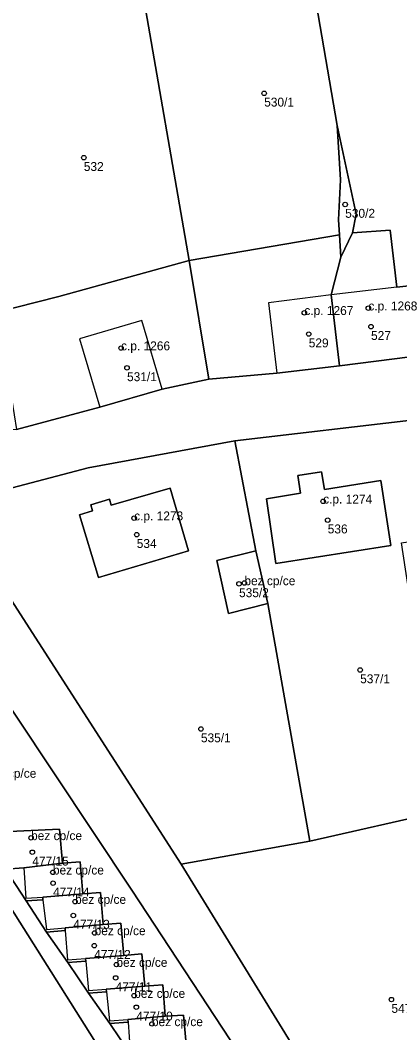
# Model space of a CAD drawing. Extents: x -878211 to -870363, y -1058464 to -1052522.
# Drawn here: x -874320.9 to -874278.3, y -1056539.1 to -1056425.6 of the extents above; entities that cross this region are included whole.
import ezdxf

# ---------------------------------------------------------------- set-up
doc = ezdxf.new("R2010")
doc.units = 0
for name, color, linetype in [('Vrstva 50', 7, 'Continuous'), ('Vrstva 51', 7, 'Continuous'), ('Vrstva 52', 7, 'Continuous')]:
    doc.layers.add(name, color=color, linetype=linetype)

msp = doc.modelspace()

# ---------------------------------------------------------------- linework, layer by layer
at = {"layer": 'Vrstva 50'}
for centre in [(-874293.51, -1056433.77994), (-874313.75, -1056440.99994), (-874284.42, -1056446.24994), (-874289, -1056458.38994), (-874281.82, -1056457.87994), (-874288.51, -1056460.77994), (-874281.52, -1056459.94994), (-874309.57, -1056462.34994), (-874308.9, -1056464.56994), (-874286.89, -1056479.52994), (-874308.1, -1056481.41994), (-874286.38, -1056481.63994), (-874307.81, -1056483.26994), (-874296.33, -1056488.78994), (-874295.73, -1056488.68994), (-874282.74, -1056498.43994), (-874300.61, -1056505.05994), (-874319.67, -1056517.26994), (-874319.53, -1056518.87994), (-874317.22, -1056521.12994), (-874317.2, -1056522.34994), (-874314.73, -1056524.41994), (-874314.93, -1056525.96994), (-874312.54, -1056527.92994), (-874312.58, -1056529.34994), (-874310.09, -1056531.47994), (-874310.18, -1056532.96994), (-874308.1, -1056534.95994), (-874279.23, -1056535.39994), (-874307.86, -1056536.25994), (-874306.11, -1056538.12994)]:
    msp.add_circle(centre, 0.25, dxfattribs=at)
at = {"layer": 'Vrstva 51'}
for points in [[(-874285.32, -1056437.38), (-874283.19, -1056447.35), (-874283.6, -1056449.41), (-874279.38, -1056449.12), (-874278.64, -1056455.53), (-874273.97, -1056454.98), (-874273.03, -1056462.79), (-874265.57, -1056461.73), (-874269.29, -1056411.59), (-874276.32, -1056412.34), (-874281.31, -1056413.21), (-874288.94, -1056416.24)], [(-874285.17, -1056447.96), (-874284.95, -1056443.5), (-874285.32, -1056437.38), (-874288.94, -1056416.24), (-874307.26, -1056421.69), (-874301.92, -1056452.52), (-874285.06, -1056449.66)], [(-874307.26, -1056421.69), (-874328.21, -1056423.41), (-874322.92, -1056455.59), (-874323.82, -1056455.82), (-874323.42, -1056458.31), (-874321.4, -1056457.79), (-874316.56, -1056456.56), (-874301.92, -1056452.52)], [(-874284.9, -1056452.15), (-874283.6, -1056449.41), (-874283.19, -1056447.35), (-874285.32, -1056437.38), (-874284.95, -1056443.5), (-874285.17, -1056447.96), (-874285.06, -1056449.66)], [(-874284.9, -1056452.15), (-874286, -1056456.39), (-874285.05, -1056464.33), (-874273.03, -1056462.79), (-874273.97, -1056454.98), (-874278.64, -1056455.53), (-874279.38, -1056449.12), (-874283.6, -1056449.41)], [(-874284.9, -1056452.15), (-874285.06, -1056449.66), (-874301.92, -1056452.52), (-874299.71, -1056465.83), (-874292.09, -1056465.18), (-874285.05, -1056464.33), (-874286, -1056456.39)], [(-874321.4, -1056457.79), (-874323.42, -1056458.31), (-874321.3, -1056471.47), (-874311.94, -1056468.99), (-874304.96, -1056466.94), (-874299.71, -1056465.83), (-874301.92, -1056452.52), (-874316.56, -1056456.56)], [(-874276.6, -1056494), (-874278.1, -1056484.17), (-874273.86, -1056483.53), (-874275.15, -1056476.36), (-874276.36, -1056470.37), (-874296.79, -1056472.76), (-874294.43, -1056485.09), (-874293.11, -1056491), (-874288.39, -1056517.65), (-874273.55, -1056514.26), (-874268.01, -1056512.9), (-874272.05, -1056493.33)], [(-874297.52, -1056492.1), (-874298.81, -1056486.15), (-874294.43, -1056485.09), (-874296.79, -1056472.76), (-874313.25, -1056475.76), (-874328.23, -1056479.69), (-874326.64, -1056483.24), (-874302.81, -1056520.2), (-874288.39, -1056517.65), (-874293.11, -1056491)], [(-874280.42, -1056477.18), (-874286.75, -1056478.2), (-874287.06, -1056476.23), (-874289.75, -1056476.65), (-874289.44, -1056478.62), (-874293.24, -1056479.25), (-874292.19, -1056486.52), (-874279.3, -1056484.47)], [(-874280.42, -1056477.18), (-874279.3, -1056484.47), (-874292.19, -1056486.52), (-874293.24, -1056479.25), (-874289.44, -1056478.62), (-874289.75, -1056476.65), (-874287.06, -1056476.23), (-874286.75, -1056478.2)], [(-874314.23, -1056481.04), (-874312.12, -1056488.07), (-874301.99, -1056485.09), (-874304.05, -1056478.05), (-874310.68, -1056479.98), (-874310.86, -1056479.3), (-874312.98, -1056479.94), (-874312.79, -1056480.6)], [(-874314.23, -1056481.04), (-874312.79, -1056480.6), (-874312.98, -1056479.94), (-874310.86, -1056479.3), (-874310.68, -1056479.98), (-874304.05, -1056478.05), (-874301.99, -1056485.09), (-874312.12, -1056488.07)], [(-874294.43, -1056485.09), (-874298.81, -1056486.15), (-874297.52, -1056492.1), (-874293.11, -1056491)], [(-874271.27, -1056564.06), (-874271.86, -1056562.49), (-874272.17, -1056562.59), (-874274.2, -1056556.7), (-874274.34, -1056556.7), (-874275.7, -1056552.64), (-874265.35, -1056549.02), (-874263.86, -1056553.37), (-874265.09, -1056548.95), (-874273.55, -1056514.26), (-874288.39, -1056517.65), (-874302.81, -1056520.2), (-874281.34, -1056555.14), (-874274.54, -1056564.3)], [(-874316.13, -1056520.09), (-874316.48, -1056516.31), (-874322.88, -1056516.61), (-874324.72, -1056516.73), (-874322.55, -1056520.79), (-874320.47, -1056520.64)], [(-874320.47, -1056520.64), (-874322.55, -1056520.79), (-874320.23, -1056524.33), (-874318.35, -1056524.2), (-874318.35, -1056523.91), (-874313.86, -1056523.55), (-874314.15, -1056519.95), (-874316.13, -1056520.09)], [(-874320.23, -1056524.33), (-874317.92, -1056527.83), (-874315.83, -1056527.67), (-874315.85, -1056527.37), (-874311.58, -1056526.99), (-874311.88, -1056523.38), (-874313.86, -1056523.55), (-874318.35, -1056523.91), (-874318.35, -1056524.2)], [(-874315.85, -1056527.37), (-874315.83, -1056527.67), (-874317.92, -1056527.83), (-874315.55, -1056531.25), (-874313.54, -1056531.1), (-874313.56, -1056530.8), (-874309.25, -1056530.44), (-874309.58, -1056526.83), (-874311.58, -1056526.99)], [(-874313.54, -1056531.1), (-874315.55, -1056531.25), (-874313.21, -1056534.69), (-874311.21, -1056534.54), (-874311.23, -1056534.25), (-874306.9, -1056533.88), (-874307.25, -1056530.29), (-874309.25, -1056530.44), (-874313.56, -1056530.8)], [(-874306.9, -1056533.88), (-874311.23, -1056534.25), (-874311.21, -1056534.54), (-874313.21, -1056534.69), (-874310.84, -1056538.07), (-874308.79, -1056537.93), (-874308.81, -1056537.63), (-874304.61, -1056537.26), (-874304.88, -1056533.75)], [(-874308.79, -1056537.93), (-874310.84, -1056538.07), (-874308.51, -1056541.53), (-874306.54, -1056541.45), (-874306.55, -1056541.15), (-874302.23, -1056540.78), (-874302.55, -1056537.15), (-874304.61, -1056537.26), (-874308.81, -1056537.63)]]:
    msp.add_lwpolyline(points, close=True, dxfattribs=at)
for points in [[(-874374.27, -1056421.51), (-874364.19, -1056438.09), (-874334.57, -1056483.76), (-874308.37, -1056523.13), (-874269.31, -1056582.53)], [(-874274.54, -1056564.3), (-874281.34, -1056555.14), (-874302.81, -1056520.2), (-874326.64, -1056483.24), (-874328.23, -1056479.69), (-874334.9, -1056469.3), (-874347.77, -1056449.81), (-874358.83, -1056429.38), (-874355.4, -1056424.52)], [(-874269.31, -1056582.53), (-874308.37, -1056523.13), (-874334.57, -1056483.76), (-874364.19, -1056438.09), (-874370.01, -1056432.66), (-874371.12, -1056433.98), (-874373.43, -1056437.7), (-874374.51, -1056440.86), (-874365.05, -1056457.11), (-874357.66, -1056452.3), (-874349.38, -1056465.01), (-874349.37, -1056465.41), (-874354.76, -1056465.71), (-874356.24, -1056463.46), (-874359.52, -1056465.6), (-874291.5, -1056573.37), (-874282.53, -1056587.29), (-874281.7, -1056588.08), (-874280.88, -1056588.76), (-874279.96, -1056589.37), (-874279, -1056589.96), (-874278.23, -1056590.45)], [(-874273.03, -1056462.79), (-874285.05, -1056464.33), (-874292.09, -1056465.18), (-874299.71, -1056465.83), (-874304.96, -1056466.94), (-874311.94, -1056468.99), (-874321.3, -1056471.47), (-874331.21, -1056471.74), (-874334.9, -1056469.3), (-874328.23, -1056479.69), (-874313.25, -1056475.76), (-874296.79, -1056472.76), (-874276.36, -1056470.37)], [(-874278.23, -1056590.45), (-874279, -1056589.96), (-874279.96, -1056589.37), (-874280.88, -1056588.76), (-874281.7, -1056588.08), (-874282.53, -1056587.29), (-874291.5, -1056573.37), (-874359.52, -1056465.6)], [(-874308.51, -1056541.53), (-874310.84, -1056538.07), (-874313.21, -1056534.69), (-874315.55, -1056531.25), (-874317.92, -1056527.83), (-874320.23, -1056524.33), (-874322.55, -1056520.79), (-874324.72, -1056516.73), (-874322.88, -1056516.61), (-874316.48, -1056516.31), (-874316.13, -1056520.09), (-874314.15, -1056519.95), (-874313.86, -1056523.55), (-874311.88, -1056523.38), (-874311.58, -1056526.99), (-874309.58, -1056526.83), (-874309.25, -1056530.44), (-874307.25, -1056530.29), (-874306.9, -1056533.88), (-874304.88, -1056533.75), (-874304.61, -1056537.26), (-874302.55, -1056537.15), (-874302.23, -1056540.78)]]:
    msp.add_lwpolyline(points, dxfattribs=at)
at = {"layer": 'Vrstva 52'}
for points in [[(-874286, -1056456.39), (-874285.05, -1056464.33), (-874273.03, -1056462.79), (-874273.97, -1056454.98), (-874278.64, -1056455.53)], [(-874293.04, -1056457.26), (-874292.09, -1056465.18), (-874285.05, -1056464.33), (-874286, -1056456.39)], [(-874314.23, -1056461.33), (-874311.94, -1056468.99), (-874304.96, -1056466.94), (-874307.24, -1056459.26)], [(-874293.24, -1056479.25), (-874292.19, -1056486.52), (-874279.3, -1056484.47), (-874280.42, -1056477.18), (-874286.75, -1056478.2), (-874287.06, -1056476.23), (-874289.75, -1056476.65), (-874289.44, -1056478.62)], [(-874314.23, -1056481.04), (-874312.12, -1056488.07), (-874301.99, -1056485.09), (-874304.05, -1056478.05), (-874310.68, -1056479.98), (-874310.86, -1056479.3), (-874312.98, -1056479.94), (-874312.79, -1056480.6)], [(-874298.81, -1056486.15), (-874297.52, -1056492.1), (-874293.11, -1056491), (-874294.43, -1056485.09)], [(-874322.88, -1056516.61), (-874322.55, -1056520.79), (-874320.47, -1056520.64), (-874316.13, -1056520.09), (-874316.48, -1056516.31)], [(-874316.13, -1056520.09), (-874320.47, -1056520.64), (-874320.25, -1056524.04), (-874318.35, -1056523.91), (-874313.86, -1056523.55), (-874314.15, -1056519.95)], [(-874318.35, -1056523.91), (-874318.35, -1056524.2), (-874317.95, -1056527.53), (-874315.85, -1056527.37), (-874311.58, -1056526.99), (-874311.88, -1056523.38), (-874313.86, -1056523.55)], [(-874311.58, -1056526.99), (-874315.85, -1056527.37), (-874315.83, -1056527.67), (-874315.58, -1056530.95), (-874313.56, -1056530.8), (-874309.25, -1056530.44), (-874309.58, -1056526.83)], [(-874313.56, -1056530.8), (-874313.54, -1056531.1), (-874313.24, -1056534.39), (-874311.23, -1056534.25), (-874306.9, -1056533.88), (-874307.25, -1056530.29), (-874309.25, -1056530.44)], [(-874311.23, -1056534.25), (-874311.21, -1056534.54), (-874310.87, -1056537.78), (-874308.81, -1056537.63), (-874304.61, -1056537.26), (-874304.88, -1056533.75), (-874306.9, -1056533.88)], [(-874308.79, -1056537.93), (-874308.53, -1056541.23), (-874306.55, -1056541.15), (-874302.23, -1056540.78), (-874302.55, -1056537.15), (-874304.61, -1056537.26), (-874308.81, -1056537.63)]]:
    msp.add_lwpolyline(points, close=True, dxfattribs=at)

# ---------------------------------------------------------------- texts
at = {"layer": 'Vrstva 50'}
for s, p in [('530/1', (-874293.51, -1056435.269)), ('532', (-874313.75, -1056442.489)), ('530/2', (-874284.42, -1056447.739)), ('c.p. 1268', (-874281.82, -1056458.129)), ('c.p. 1267', (-874289, -1056458.639)), ('527', (-874281.52, -1056461.439)), ('c.p. 1266', (-874309.57, -1056462.6)), ('529', (-874288.51, -1056462.269)), ('531/1', (-874308.9, -1056466.059)), ('c.p. 1274', (-874286.89, -1056479.78)), ('c.p. 1273', (-874308.1, -1056481.669)), ('536', (-874286.38, -1056483.129)), ('534', (-874307.81, -1056484.759)), ('bez cp/ce', (-874295.73, -1056488.94)), ('535/2', (-874296.33, -1056490.279)), ('537/1', (-874282.74, -1056499.929)), ('535/1', (-874300.61, -1056506.549)), ('bez cp/ce', (-874324.8, -1056510.53)), ('bez cp/ce', (-874319.67, -1056517.52)), ('477/15', (-874319.53, -1056520.369)), ('bez cp/ce', (-874317.22, -1056521.379)), ('477/14', (-874317.2, -1056523.839)), ('bez cp/ce', (-874314.73, -1056524.669)), ('477/13', (-874314.93, -1056527.459)), ('bez cp/ce', (-874312.54, -1056528.179)), ('477/12', (-874312.58, -1056530.839)), ('bez cp/ce', (-874310.09, -1056531.73)), ('477/11', (-874310.18, -1056534.459)), ('bez cp/ce', (-874308.1, -1056535.21)), ('547', (-874279.23, -1056536.889)), ('477/10', (-874307.86, -1056537.749)), ('bez cp/ce', (-874306.11, -1056538.379))]:
    msp.add_text(s, height=0.999996, dxfattribs=at).set_placement(p)

doc.saveas('drawing.dxf')
